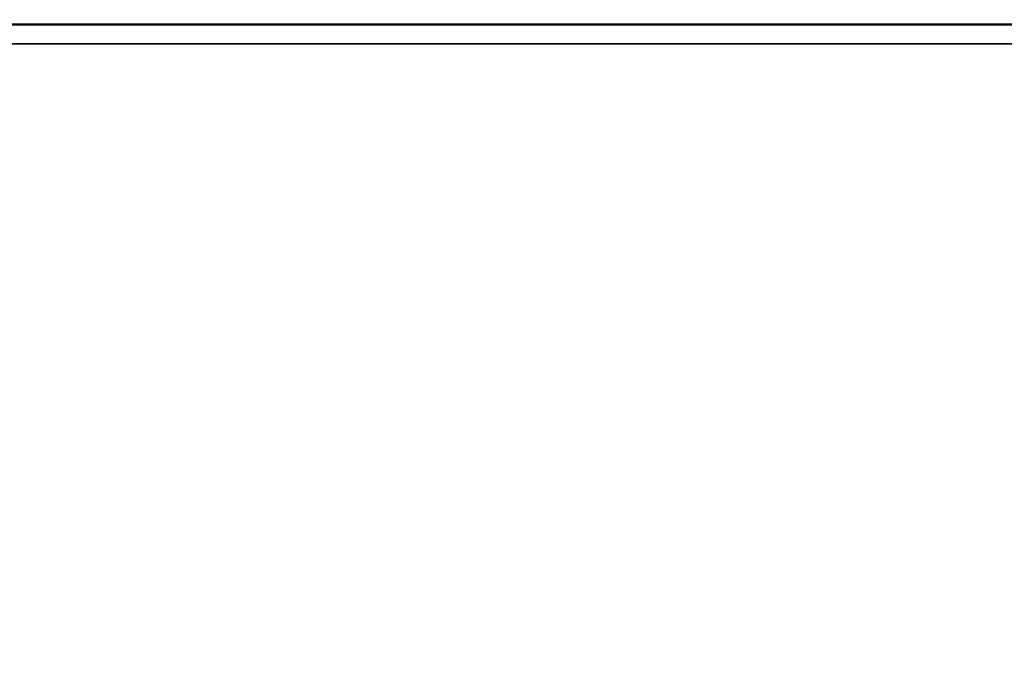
# Model space of a CAD drawing. Header units: millimetres. Extents: x 50 to 3176, y 50 to 2109.
# Tile 431 of 656: x 1206 to 1236, y 1688 to 1708. Entities that reach past the tile are written whole.
import ezdxf

# ---------------------------------------------------------------- set-up
doc = ezdxf.new("R2010")
doc.units = ezdxf.units.MM
doc.header["$LTSCALE"] = 10
for name, color, linetype, lineweight in [('Dimension (ISO)', 7, 'Continuous', 25), ('Visible (ISO)', 7, 'Continuous', 50), ('Visible Narrow (ISO)', 7, 'Continuous', 35)]:
    doc.layers.add(name, color=color, linetype=linetype, lineweight=lineweight)
doc.styles.add('Note Text (ANSI)', font='tahoma.ttf')
doc.dimstyles.new('Default (ISO)', dxfattribs={"dimscale": 10, "dimtxt": 1, "dimasz": 2.5, "dimexe": 3.175, "dimexo": 0, "dimgap": 0.762, "dimtad": 1, "dimrnd": 1e-08, "dimzin": 0, "dimdsep": 46, "dimtxsty": 'Note Text (ANSI)', "dimcen": 0.09, "dimdle": 10, "dimclrd": 1, "dimclre": 1, "dimclrt": 1, "dimazin": 0, "dimtfac": 3.5052, "dimtmove": 0, "dimatfit": 3, "dimfxl": 1, "dimtolj": 1, "dimtzin": 0, "dimlwd": -1, "dimlwe": -1, "dimarcsym": 0})

# ---------------------------------------------------------------- blocks, each defined once
blk = doc.blocks.new('*D9')
at = {"layer": 'Defpoints', "color": 0, "transparency": 16777216}
for p in [(1224.457, 1772.212), (1481.12, 1772.212), (1342.024, 1609.242)]:
    blk.add_point(p, dxfattribs=at)
at = {"layer": 'Dimension (ISO)', "color": 1, "transparency": 16777216}
for p, q in [((1224.457, 1772.212), (1512.87, 1772.212)), ((1481.12, 1634.242), (1481.12, 1747.212)), ((1342.024, 1609.242), (1512.87, 1609.242))]:
    blk.add_line(p, q, dxfattribs=at)
for points in [[(1476.954, 1747.212), (1485.287, 1747.212), (1481.12, 1772.212)], [(1476.954, 1634.242), (1485.287, 1634.242), (1481.12, 1609.242)]]:
    blk.add_solid(points, dxfattribs=at)
at = {"layer": 'Dimension (ISO)', "color": 1, "transparency": 16777216, "insert": (1460.418, 1625.421), "char_height": 10, "attachment_point": 1, "rotation": 90, "style": 'Note Text (ANSI)'}
blk.add_mtext('\\A1;162.97 mm [6.416 in]', dxfattribs=at)

msp = doc.modelspace()

# ---------------------------------------------------------------- linework, layer by layer
at = {"layer": 'Visible (ISO)'}
msp.add_line((1012.953, 1708.0616), (1362.953, 1708.0616), dxfattribs=at)
msp.add_circle((1187.953, 1665.5616), 25.0206, dxfattribs=at)
at = {"layer": 'Visible Narrow (ISO)'}
msp.add_line((1362.953, 1707.4616), (1012.953, 1707.4616), dxfattribs=at)
for radius in [26.1573, 25.6575, 25.5128, 25.0203, 24.8897]:
    msp.add_circle((1187.953, 1665.5616), radius, dxfattribs=at)
for radius in [24.8613, 24.6727]:
    msp.add_arc((1187.953, 1665.5616), radius, 13.63945, 76.36055, dxfattribs=at)

# ---------------------------------------------------------------- dimensions: what is measured, and where the dimension line sits
at = {"layer": 'Dimension (ISO)', "color": 1, "true_color": 0xff0000}
dim = msp.add_linear_dim(base=(1481.1205, 1772.2116), p1=(1342.0244, 1609.2416), p2=(1224.4569, 1772.2116), angle=270, text='<> mm [6.416 in]', dimstyle='Default (ISO)', override={"dimgap": 0.762, "dimdec": 2, "dimpost": '', "dimtol": 0, "dimlim": 0, "dimtp": 0, "dimtm": 0, "dimtdec": 2, "dimtofl": 0, "dimatfit": 1}, dxfattribs=at)
dim.commit()
dim.dimension.update_dxf_attribs({"geometry": '*D9', "text_midpoint": (1481.1205, 1690.7266), "dimtype": 160})

doc.saveas('drawing.dxf')
